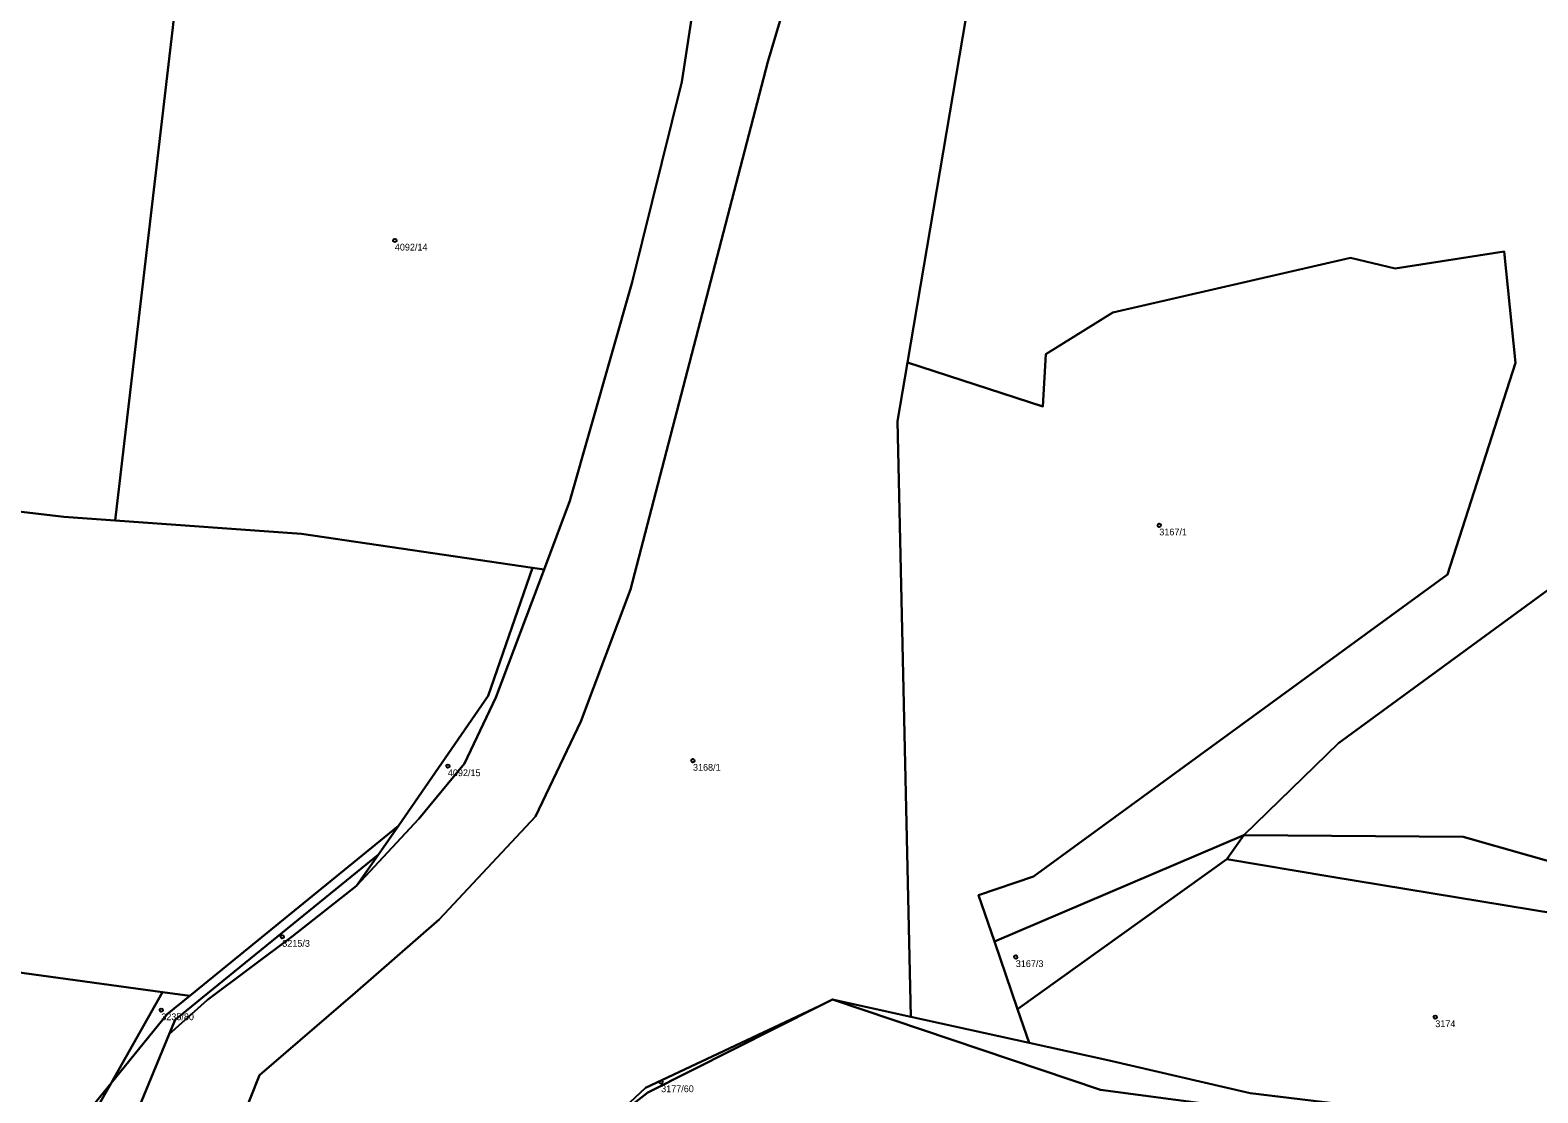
# Model space of a CAD drawing. Extents: x -878211 to -870363, y -1058464 to -1052522.
# Drawn here: x -875196.6 to -874973.5, y -1057145.9 to -1056988.7 of the extents above; entities that cross this region are included whole.
import ezdxf

# ---------------------------------------------------------------- set-up
doc = ezdxf.new("R2010")
doc.units = 0
doc.layers.add('Definiční body', color=7, linetype='Continuous')
doc.layers.add('Polygon parcely', color=7, linetype='Continuous')

msp = doc.modelspace()

# ---------------------------------------------------------------- linework, layer by layer
at = {"layer": 'Definiční body'}
for centre in [(-875142.64, -1057019.84994), (-875029.54, -1057061.98994), (-875098.53, -1057096.80994), (-875134.79, -1057097.60994), (-875159.29, -1057122.84994), (-875050.77, -1057125.84994), (-875177.19, -1057133.70994), (-874988.71, -1057134.73994), (-875103.24, -1057144.35994)]:
    msp.add_circle(centre, 0.25, dxfattribs=at)
at = {"layer": 'Polygon parcely'}
for points in [[(-875076.83, -1056672.97), (-875088.05, -1056725.8), (-875090.03, -1056732.98), (-875095.11, -1056758.42), (-875098.53, -1056776.4), (-875100.59, -1056781.51), (-875102.75, -1056787.02), (-875113.37, -1056814.13), (-875117.81, -1056827.71), (-875120.96, -1056848.56), (-875120.06, -1056873.29), (-875116.18, -1056887.84), (-875105.29, -1056914.18), (-875100.5, -1056926.05), (-875097.81, -1056937.15), (-875096.54, -1056948.51), (-875096.43, -1056971.94), (-875100.16, -1056996.39), (-875107.53, -1057026.03), (-875116.74, -1057058.39), (-875120.55, -1057068.51), (-875127.68, -1057087.47)], [(-875417.18, -1056979.69), (-875393.29, -1056999.55), (-875368.18, -1057011.07), (-875342.09, -1057018.99), (-875280.77, -1057034.75), (-875248.97, -1057050.11), (-875217.56, -1057057.7), (-875191.59, -1057060.72), (-875184, -1057061.27), (-875168.85, -1056931.77), (-875232.14, -1056924.07), (-875286.53, -1056905.78), (-875301.69, -1056895.67), (-875315.36, -1056882.2), (-875333.13, -1056900.6), (-875318.06, -1056879.54), (-875308.91, -1056866.79), (-875288.82, -1056841.99), (-875291.26, -1056839.91), (-875335.29, -1056896.89), (-875353.07, -1056912.38), (-875399.44, -1056958.71), (-875449.68, -1057003.25)], [(-875172.3, -1057167.54), (-875162.67, -1057143.32), (-875148.49, -1057131.15), (-875136.07, -1057120.32), (-875121.82, -1057105.08), (-875115.1, -1057091.02), (-875107.75, -1057071.48), (-875087.45, -1056993.44), (-875084.46, -1056983.28), (-875084.26, -1056979.51), (-875084.27, -1056950.8), (-875085.63, -1056937.89)], [(-874972.84, -1056974.65), (-874990.17, -1056977.12), (-875028.28, -1056983.87), (-875029.27, -1056984.47), (-875052.3, -1056984.47), (-875057.66, -1056984.07), (-875066.78, -1057037.9), (-875046.78, -1057044.39), (-875046.32, -1057036.68), (-875036.41, -1057030.49), (-875001.24, -1057022.42), (-874994.62, -1057023.99), (-874978.54, -1057021.46), (-874976.82, -1057037.93), (-874986.9, -1057069.26), (-875048.14, -1057113.92), (-875056.28, -1057116.72), (-875053.93, -1057123.57), (-875017.03, -1057107.81), (-875003.05, -1057094.22), (-874972.02, -1057071.51)], [(-875190.67, -1057151.97), (-875184.61, -1057144.51), (-875176.99, -1057131.04), (-875232.34, -1057123.44), (-875310.05, -1057105.15), (-875360.22, -1057090.6), (-875422.07, -1057068.08)], [(-875127.68, -1057087.47), (-875132.33, -1057097.23), (-875139.09, -1057105.41), (-875148.29, -1057115.32), (-875157.83, -1057122.81), (-875170.36, -1057132.2), (-875176.01, -1057137.25), (-875183.78, -1057156.05), (-875185.18, -1057170.34), (-875181.78, -1057191), (-875173.46, -1057220.64), (-875171.02, -1057235.72), (-875169.29, -1057250.33), (-875169.46, -1057269.84), (-875177.86, -1057304.47)], [(-874984.01, -1057152.68), (-875038.24, -1057145.51), (-875077.87, -1057132.12), (-875079.87, -1057133.12), (-875105.23, -1057145.88), (-875111.69, -1057150.93)]]:
    msp.add_lwpolyline(points, dxfattribs=at)
for points in [[(-875122.25, -1057068.26), (-875120.55, -1057068.51), (-875116.74, -1057058.39), (-875107.53, -1057026.03), (-875100.16, -1056996.39), (-875096.43, -1056971.94), (-875096.54, -1056948.51), (-875097.81, -1056937.15), (-875100.5, -1056926.05), (-875099.09, -1056945.43), (-875101.4, -1056933.46), (-875107.9, -1056933.43), (-875110.66, -1056926.86), (-875132.99, -1056928.64), (-875142.86, -1056929.5), (-875135.83, -1056932.48), (-875110.35, -1056939.08), (-875111.13, -1056943.99), (-875137.49, -1056936.85), (-875146.84, -1056933.25), (-875153.68, -1056930.45), (-875168.85, -1056931.77), (-875184, -1057061.27), (-875156.44, -1057063.27)], [(-875232.34, -1057123.44), (-875176.99, -1057131.04), (-875172.99, -1057131.59), (-875142.11, -1057106.45), (-875128.85, -1057087.21), (-875122.25, -1057068.26), (-875156.44, -1057063.27), (-875184, -1057061.27), (-875191.59, -1057060.72), (-875217.56, -1057057.7), (-875248.97, -1057050.11), (-875280.77, -1057034.75), (-875342.09, -1057018.99), (-875368.18, -1057011.07), (-875393.29, -1056999.55), (-875417.18, -1056979.69), (-875456.2, -1057013.56), (-875474.93, -1057034.78), (-875454.8, -1057050.93), (-875422.07, -1057068.08), (-875360.22, -1057090.6), (-875310.05, -1057105.15)], [(-875111.69, -1057150.93), (-875105.56, -1057145.21), (-875079.87, -1057133.12), (-875077.87, -1057132.12), (-875066.3, -1057134.68), (-875068.25, -1057046.6), (-875066.78, -1057037.9), (-875057.66, -1056984.07), (-875084.46, -1056983.28), (-875087.45, -1056993.44), (-875107.75, -1057071.48), (-875115.1, -1057091.02), (-875121.82, -1057105.08), (-875136.07, -1057120.32), (-875148.49, -1057131.15), (-875162.67, -1057143.32), (-875172.3, -1057167.54), (-875171.9, -1057182), (-875166.73, -1057202.51), (-875126.1, -1057164.36), (-875121.97, -1057160.51), (-875123.72, -1057160.24)], [(-875048.14, -1057113.92), (-874986.9, -1057069.26), (-874976.82, -1057037.93), (-874978.54, -1057021.46), (-874994.62, -1057023.99), (-875001.24, -1057022.42), (-875036.41, -1057030.49), (-875046.32, -1057036.68), (-875046.78, -1057044.39), (-875066.78, -1057037.9), (-875068.25, -1057046.6), (-875066.3, -1057134.68), (-875048.78, -1057138.55), (-875050.5, -1057133.55), (-875053.93, -1057123.57), (-875056.28, -1057116.72)], [(-874944.48, -1057033.64), (-874958.48, -1057041.11), (-874961.04, -1057054.23), (-874972.02, -1057071.51), (-875003.05, -1057094.22), (-875017.03, -1057107.81), (-874984.6, -1057108.06), (-874936.02, -1057121.9), (-874899.19, -1057129.31), (-874912.8, -1057085.38), (-874909.85, -1057058.65), (-874916.08, -1057053.99), (-874932.75, -1057033.54)], [(-875142.11, -1057106.45), (-875145.04, -1057110.69), (-875148.29, -1057115.32), (-875139.09, -1057105.41), (-875132.33, -1057097.23), (-875127.68, -1057087.47), (-875120.55, -1057068.51), (-875122.25, -1057068.26), (-875128.85, -1057087.21)], [(-875145.04, -1057110.69), (-875142.11, -1057106.45), (-875172.99, -1057131.59), (-875176.34, -1057134.32), (-875184.61, -1057144.51), (-875189.17, -1057152.57), (-875191.41, -1057161.16), (-875192.24, -1057171.47), (-875187.95, -1057182.71), (-875185.18, -1057170.34), (-875183.78, -1057156.05), (-875176.01, -1057137.25), (-875175.14, -1057135.14), (-875171.09, -1057131.85)], [(-875050.5, -1057133.55), (-875019.55, -1057111.39), (-875017.03, -1057107.81), (-875053.93, -1057123.57)], [(-874955.75, -1057121.93), (-874934.83, -1057125.49), (-874924.15, -1057127.3), (-874898.88, -1057130.33), (-874899.19, -1057129.31), (-874936.02, -1057121.9), (-874984.6, -1057108.06), (-875017.03, -1057107.81), (-875019.55, -1057111.39), (-875004.29, -1057113.93)], [(-875145.04, -1057110.69), (-875171.09, -1057131.85), (-875175.14, -1057135.14), (-875176.01, -1057137.25), (-875170.36, -1057132.2), (-875157.83, -1057122.81), (-875148.29, -1057115.32)], [(-875037.17, -1057141.11), (-875016.12, -1057146), (-874975.33, -1057150.93), (-874936.04, -1057155.75), (-874934.83, -1057125.49), (-874955.75, -1057121.93), (-875004.29, -1057113.93), (-875019.55, -1057111.39), (-875050.5, -1057133.55), (-875048.78, -1057138.55)], [(-875184.61, -1057144.51), (-875176.34, -1057134.32), (-875172.99, -1057131.59), (-875176.99, -1057131.04)], [(-875048.78, -1057138.55), (-875066.3, -1057134.68), (-875077.87, -1057132.12), (-875038.24, -1057145.51), (-874984.01, -1057152.68), (-874944.64, -1057158.06), (-874914.53, -1057161.45), (-874900.85, -1057161.86), (-874888.26, -1057162.54), (-874888.77, -1057161.48), (-874930.92, -1057156.38), (-874936.04, -1057155.75), (-874975.33, -1057150.93), (-875016.12, -1057146), (-875037.17, -1057141.11)], [(-875079.87, -1057133.12), (-875105.56, -1057145.21), (-875111.69, -1057150.93), (-875105.23, -1057145.88)], [(-875191.41, -1057161.16), (-875189.17, -1057152.57), (-875184.61, -1057144.51), (-875190.67, -1057151.97)]]:
    msp.add_lwpolyline(points, close=True, dxfattribs=at)

# ---------------------------------------------------------------- texts
at = {"layer": 'Definiční body'}
for s, p in [('4092/14', (-875142.64, -1057021.339)), ('3167/1', (-875029.54, -1057063.479)), ('3168/1', (-875098.53, -1057098.299)), ('4092/15', (-875134.79, -1057099.099)), ('3215/3', (-875159.29, -1057124.339)), ('3167/3', (-875050.77, -1057127.339)), ('3235/80', (-875177.19, -1057135.199)), ('3174', (-874988.71, -1057136.229)), ('3177/60', (-875103.24, -1057145.849))]:
    msp.add_text(s, height=0.999996, dxfattribs=at).set_placement(p)

doc.saveas('drawing.dxf')
